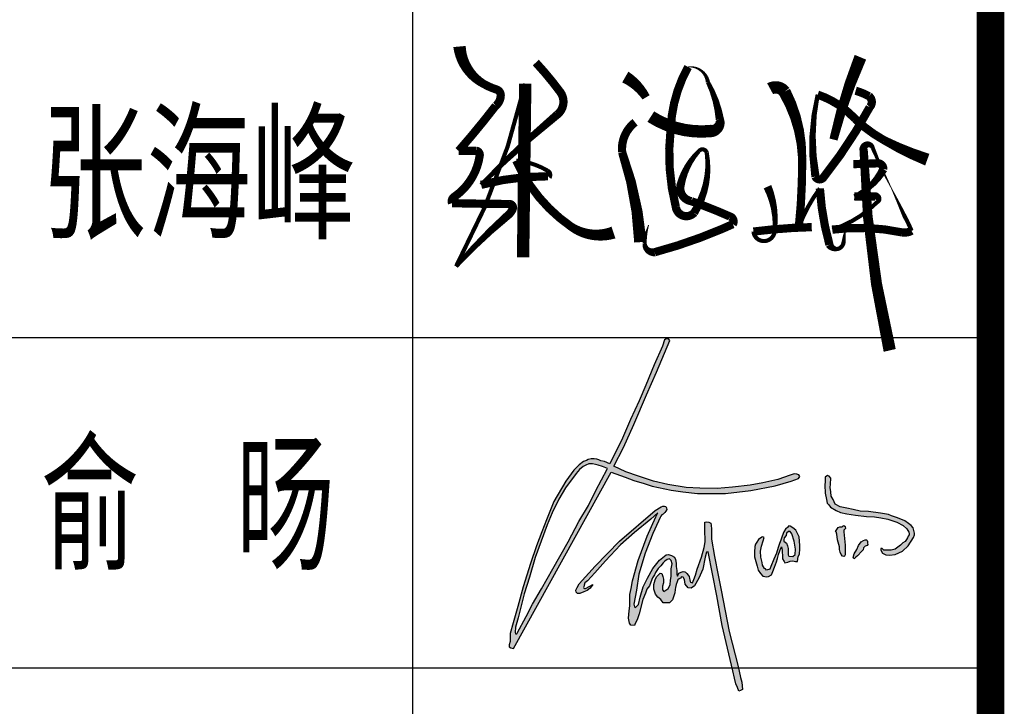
# Model space of a CAD drawing. Extents: x 1779708 to 7299578, y -1121471 to 88434.
# Tile 672 of 1056: x 6087931 to 6089719, y -962920 to -961673. Entities that reach past the tile are written whole.
import ezdxf

# ---------------------------------------------------------------- set-up
doc = ezdxf.new("R2010")
doc.units = 0
doc.header["$LTSCALE"] = 1000
doc.header["$MEASUREMENT"] = 0
for name, color, linetype in [('PUB_TEXT', 7, 'CONTINUOUS'), ('PUB_TITLE', 4, 'CONTINUOUS'), ('WINDOW', 2, 'CONTINUOUS'), ('可见线', 6, 'CONTINUOUS'), ('电子签', 2, 'CONTINUOUS'), ('通-图框－文字', 4, 'CONTINUOUS')]:
    doc.layers.add(name, color=color, linetype=linetype)
doc.styles.add('-宋体', font='simhei.ttf', dxfattribs={"width": 0.7})
doc.styles.add('仿宋', font='txt', dxfattribs={"width": 0.7})

# ---------------------------------------------------------------- blocks, each defined once
blk = doc.blocks.new('A$C2DEF362E')
at = {"layer": 'PUB_TEXT'}
h = blk.add_hatch(color=256, dxfattribs=at)
h.dxf.hatch_style = 1
h.paths.add_polyline_path([(32593, 42092), (34565, 41342), (36866, 40638), (38650, 40028), (42928, 39185), (45558, 38763), (48891, 38435), (55190, 38435), (60871, 39091), (66370, 40126), (69985, 41158), (71629, 41768), (71905, 42256), (71702, 42623), (71188, 42751), (70655, 42843), (69754, 42494), (66925, 41537), (63588, 40800), (60744, 40266), (56780, 39805), (53272, 39547), (49382, 39602), (46318, 39787), (42185, 40415), (38996, 41170), (35600, 42297), (32724, 43291), (30088, 44544), (32222, 48729), (34582, 53924), (37415, 60628), (39633, 65720), (42653, 72804), (42334, 73188), (41802, 73188), (41448, 72952), (40976, 71566), (39116, 67318), (37253, 62794), (35747, 59284), (33767, 55027), (31966, 50868), (29187, 45103), (27944, 45602), (27147, 45779), (26667, 45971), (26228, 46110), (25661, 46202), (24980, 46191), (24286, 46064), (23893, 45844), (23211, 45613), (22241, 44872), (21028, 43690), (19283, 41178), (16550, 36576), (14890, 32519), (13851, 29782), (12635, 26613), (11300, 22693), (9669, 17443), (8424, 12995), (7386, 9284), (6764, 6885), (6734, 5109), (6497, 4398), (6497, 3894), (6912, 3687), (7456, 3530), (29463, 43175)])
h.paths.add_polyline_path([(28653, 44045), (28534, 43853), (25969, 39056), (24328, 35741), (22210, 32136), (19763, 27564), (16353, 21497), (13798, 16947), (11782, 13532), (10347, 10757), (8274, 6976), (8234, 6835), (8097, 6835), (7918, 6851), (7859, 7179), (7967, 8323), (8535, 10443), (9880, 15858), (11045, 19619), (12362, 23988), (13707, 27720), (15024, 31345), (16160, 34092), (17683, 37107), (19177, 39704), (21563, 42890), (22347, 43803), (23149, 44455), (23728, 44810), (24418, 45071), (25220, 45052), (25911, 44922), (26564, 44754), (27478, 44493)], flags=16)
h.paths.add_polyline_path([(41155, 33779), (41545, 34169), (41769, 34464), (41970, 34842), (41899, 35078), (41816, 35349), (41734, 35503), (41450, 35550), (41072, 35585), (40670, 35373), (39337, 34574), (31294, 27701), (25884, 22056), (22244, 18083), (21773, 17235), (21478, 16635), (21549, 16223), (21890, 15906), (22420, 15953), (23316, 16306), (24046, 16612), (24694, 17118), (25365, 17953), (23810, 17129), (23702, 17058), (23458, 17058), (23306, 17149), (23245, 17240), (23306, 17453), (23367, 17819), (23519, 18337), (24129, 18793), (25805, 20590), (28152, 23301), (31571, 26871), (34711, 29612), (38399, 32657), (39953, 34058), (39496, 33145), (37515, 28845), (35564, 23324), (34225, 18779), (33981, 17073), (33646, 15703), (33646, 14272), (33646, 13145), (33524, 11988), (33371, 10343), (33554, 9277), (33859, 8760), (34682, 8729), (34865, 9186), (35292, 10008), (35779, 11348), (36607, 14548), (37186, 16010), (37491, 16863), (38070, 17624), (38345, 18477), (38741, 19451), (39198, 20152), (39442, 20669), (40021, 21553), (40600, 22162), (41179, 22832), (41545, 23197), (42033, 23532), (42581, 23684), (42978, 23349), (43161, 22588), (42978, 21461), (42917, 19817), (42825, 18842), (42734, 17959), (42307, 16984), (41941, 16832), (41301, 16345), (41027, 16741), (41027, 17594), (41210, 18324), (41240, 19147), (41057, 19756), (40844, 20395), (40509, 20456), (40173, 20213), (39686, 19695), (39351, 18964), (39076, 17929), (39046, 16924), (39411, 15766), (39930, 15127), (40600, 14548), (41179, 13817), (42581, 13848), (43222, 14487), (43745, 16102), (43867, 16802), (43897, 17290), (44050, 17960), (44324, 18508), (44476, 18995), (44720, 19239), (45086, 19391), (45269, 19696), (45665, 19574), (45940, 19056), (46092, 17990), (46763, 17198), (47433, 17137), (48226, 17625), (49171, 19330), (50085, 21401), (50634, 24111), (50938, 25238), (51304, 25269), (53258, 15387), (54426, 8697), (56851, -1483), (57235, -3130), (57490, -4432), (57855, -5252), (58190, -6012), (58555, -5921), (58981, -5647), (58889, -4851), (58833, -4046), (58564, -2959), (57990, -472), (55991, 7377), (54184, 16702), (53558, 20078), (52704, 24264), (52039, 28168), (52001, 28963), (52020, 29549), (52039, 30363), (51963, 31252), (51907, 31706), (51395, 31971), (50808, 32047), (50524, 31952), (50524, 31328), (50562, 30401), (50619, 27544), (50345, 26249), (49811, 24092), (48835, 21392), (48419, 20069), (48059, 19067), (47719, 18330), (47303, 18481), (47208, 18651), (47132, 18954), (47094, 19294), (47000, 19710), (46754, 20050), (46489, 20428), (46205, 20693), (45997, 20825), (45657, 20844), (45202, 20711), (44711, 20485), (44370, 19842), (44294, 20012), (44238, 20277), (44238, 20560), (44200, 21127), (44067, 21959), (44048, 22715), (43916, 23566), (43689, 24076), (43008, 24473), (42383, 24662), (41797, 24624), (40302, 23434), (38844, 21536), (37652, 19400), (36687, 17396), (35987, 15109), (35628, 13446), (34909, 12746), (34701, 12916), (34573, 13555), (35117, 16667), (35692, 20232), (37113, 24983), (38807, 29400), (40115, 32210), (40493, 33036), (40659, 33295), (40859, 33626)])
h.paths.add_polyline_path([(63932, 21562), (63530, 22270), (63453, 22921), (63146, 24108), (63031, 25468), (63261, 26598), (63645, 27785), (63875, 28494), (63606, 28666), (63320, 28610), (62566, 28084), (62207, 27498), (61919, 27008), (61800, 26482), (61728, 25215), (61721, 24153), (62285, 22057), (62534, 21138), (63033, 20429), (63589, 19816), (64470, 19702), (64873, 19721), (65544, 20123), (65850, 20870), (66214, 21846), (66636, 23053), (66904, 23780), (67134, 24661), (67364, 25523), (67614, 26117), (67805, 26385), (67959, 25657), (68016, 24049), (67978, 23723), (68342, 23091), (68534, 22842), (69224, 22976), (69722, 23225), (70297, 23283), (70949, 23148), (71351, 23148), (71562, 24259), (71811, 24795), (71888, 25983), (71888, 26710), (71773, 28689), (71351, 29435), (71006, 30125), (70297, 30718), (69760, 31044), (69453, 31140), (69185, 30872), (68706, 30412), (68323, 29799), (67958, 28823), (67613, 27942), (67345, 27157), (67000, 26257), (66655, 24954), (66061, 23671), (65408, 22021), (65121, 21370), (64431, 21140), (64162, 21428)], flags=17)
h.paths.add_polyline_path([(69434, 24282), (69261, 24645), (69281, 25239), (69281, 26043), (69108, 26675), (68936, 27231), (68303, 27709), (68279, 27992), (68399, 28437), (68821, 28935), (68936, 29452), (69319, 29835), (69741, 29873), (70066, 29337), (70661, 27709), (70891, 25852), (70833, 24684), (70296, 24262)], flags=16)
h.paths.add_polyline_path([(80848, 26411), (80840, 25835), (80977, 25176), (81219, 24707), (81462, 24313), (81772, 24215), (81932, 24283), (82113, 24593), (82076, 25025), (82068, 26768), (81947, 28323), (81817, 29788), (81817, 30189), (81939, 30326), (82166, 30560), (82090, 30977), (81787, 31219), (81613, 31128), (81408, 30916), (80908, 30931), (80521, 30788), (79938, 29888), (80046, 29814), (80221, 29291), (80376, 28012)])
h.paths.add_polyline_path([(86255, 26179), (86627, 26566), (87022, 26741), (87196, 26938), (87105, 27203), (87090, 27590), (87045, 27803), (86862, 27954), (86589, 27992), (86247, 27825), (85708, 27514), (85130, 26723), (84720, 25798), (84151, 24804), (83868, 24039), (83943, 23964), (84016, 23734), (84199, 23806), (84478, 24086), (84867, 24426), (85837, 25436), (86149, 25709)])
h.paths.add_polyline_path([(82437, 35114), (80970, 35442), (79870, 36040), (79405, 37069), (78942, 37821), (78845, 38766), (78710, 39749), (78826, 40521), (78901, 41882), (78534, 42306), (78109, 42422), (77587, 42088), (77606, 41124), (77490, 40294), (77606, 38462), (77876, 37055), (78050, 36245), (78417, 35878), (78764, 35300), (80041, 34597), (81064, 34153), (82473, 33806), (84403, 33498), (86896, 33225), (88691, 33167), (90139, 32936), (91702, 32666), (93751, 31987), (95121, 31215), (96009, 30463), (96395, 29731), (96511, 29422), (96472, 29133), (96298, 28786), (96144, 28439), (95932, 28053), (95604, 27590), (95063, 27282), (94542, 26780), (93345, 25912), (92438, 25700), (91338, 25662), (90778, 25681), (90450, 26009), (90122, 26067), (90141, 25700), (90508, 24967), (91261, 24601), (92110, 24524), (93384, 24717), (95005, 25411), (96298, 26664), (97476, 28516), (97669, 29075), (97727, 29499), (97514, 30097), (97418, 30695), (96916, 31235), (96318, 31678), (95488, 32237), (93847, 32912), (92535, 33395), (91840, 33703), (90084, 33954), (87340, 34381), (85506, 34401), (83885, 34786)])
for points in [[(7456, 3530), (29463, 43175), (32593, 42092), (34565, 41342), (36866, 40638), (38650, 40028), (42928, 39185), (45558, 38763), (48891, 38435), (55190, 38435), (60871, 39091), (66370, 40126), (69985, 41158), (71629, 41768), (71905, 42256), (71702, 42623), (71188, 42751), (70655, 42843), (69754, 42494), (66925, 41537), (63588, 40800), (60744, 40266), (56780, 39805), (53272, 39547), (49382, 39602), (46318, 39787), (42185, 40415), (38996, 41170), (35600, 42297), (32724, 43291), (30088, 44544), (32222, 48729), (34582, 53924), (37415, 60628), (39633, 65720), (42653, 72804), (42334, 73188), (41802, 73188), (41448, 72952), (40976, 71566), (39116, 67318), (37253, 62794), (35747, 59284), (33767, 55027), (31966, 50868), (29187, 45103), (27944, 45602), (27147, 45779), (26667, 45971), (26228, 46110), (25661, 46202), (24980, 46191), (24286, 46064), (23893, 45844), (23211, 45613), (22241, 44872), (21028, 43690), (19283, 41178), (16550, 36576), (14890, 32519), (13851, 29782), (12635, 26613), (11300, 22693), (9669, 17443), (8424, 12995), (7386, 9284), (6764, 6885), (6734, 5109), (6497, 4398), (6497, 3894), (6912, 3687), (7456, 3530)], [(8274, 6976), (10347, 10757), (11782, 13532), (13798, 16947), (16353, 21497), (19763, 27564), (22210, 32136), (24328, 35741), (25969, 39056), (28534, 43853), (28653, 44045), (27478, 44493), (26564, 44754), (25911, 44922), (25220, 45052), (24418, 45071), (23728, 44810), (23149, 44455), (22347, 43803), (21563, 42890), (19177, 39704), (17683, 37107), (16160, 34092), (15024, 31345), (13707, 27720), (12362, 23988), (11045, 19619), (9880, 15858), (8535, 10443), (7967, 8323), (7859, 7179), (7918, 6851), (8097, 6835), (8234, 6835), (8274, 6976)], [(77587, 42088), (77606, 41124), (77490, 40294), (77606, 38462), (77876, 37055), (78050, 36245), (78417, 35878), (78764, 35300), (80041, 34597), (81064, 34153), (82473, 33806), (84403, 33498), (86896, 33225), (88691, 33167), (90139, 32936), (91702, 32666), (93751, 31987), (95121, 31215), (96009, 30463), (96395, 29731), (96511, 29422), (96472, 29133), (96298, 28786), (96144, 28439), (95932, 28053), (95604, 27590), (95063, 27282), (94542, 26780), (93345, 25912), (92438, 25700), (91338, 25662), (90778, 25681), (90450, 26009), (90122, 26067), (90141, 25700), (90508, 24967), (91261, 24601), (92110, 24524), (93384, 24717), (95005, 25411), (96298, 26664), (97476, 28516), (97669, 29075), (97727, 29499), (97514, 30097), (97418, 30695), (96916, 31235), (96318, 31678), (95488, 32237), (93847, 32912), (92535, 33395), (91840, 33703), (90084, 33954), (87340, 34381), (85506, 34401), (83885, 34786), (82437, 35114), (80970, 35442), (79870, 36040), (79405, 37069), (78942, 37821), (78845, 38766), (78710, 39749), (78826, 40521), (78901, 41882), (78534, 42306), (78109, 42422), (77587, 42088)], [(23810, 17129), (25365, 17953), (24694, 17118), (24046, 16612), (23316, 16306), (22420, 15953), (21890, 15906), (21549, 16223), (21478, 16635), (21773, 17235), (22244, 18083), (25884, 22056), (31294, 27701), (39337, 34574), (40670, 35373), (41072, 35585), (41450, 35550), (41734, 35503), (41816, 35349), (41899, 35078), (41970, 34842), (41769, 34464), (41545, 34169), (41155, 33779), (40859, 33626), (40659, 33295), (40493, 33036), (40115, 32210), (38807, 29400), (37113, 24983), (35692, 20232), (35117, 16667), (34573, 13555), (34701, 12916), (34909, 12746), (35628, 13446), (35987, 15109), (36687, 17396), (37652, 19400), (38844, 21536), (40302, 23434), (41797, 24624), (42383, 24662), (43008, 24473), (43689, 24076), (43916, 23566), (44048, 22715), (44067, 21959), (44200, 21127), (44238, 20560), (44238, 20277), (44294, 20012), (44370, 19842), (44711, 20485), (45202, 20711), (45657, 20844), (45997, 20825), (46205, 20693), (46489, 20428), (46754, 20050), (47000, 19710), (47094, 19294), (47132, 18954), (47208, 18651), (47303, 18481), (47719, 18330), (48059, 19067), (48419, 20069), (48835, 21392), (49811, 24092), (50345, 26249), (50619, 27544), (50562, 30401), (50524, 31328), (50524, 31952), (50808, 32047), (51395, 31971), (51907, 31706), (51963, 31252), (52039, 30363), (52020, 29549), (52001, 28963), (52039, 28168), (52704, 24264), (53558, 20078), (54184, 16702), (55991, 7377), (57990, -472), (58564, -2959), (58833, -4046), (58889, -4851), (58981, -5647), (58555, -5921), (58190, -6012), (57855, -5252), (57490, -4432), (57235, -3130), (56851, -1483), (54426, 8697), (53258, 15387), (51304, 25269), (50938, 25238), (50634, 24111), (50085, 21401), (49171, 19330), (48226, 17625), (47433, 17137), (46763, 17198), (46092, 17990), (45940, 19056), (45665, 19574), (45269, 19696), (45086, 19391), (44720, 19239), (44476, 18995), (44324, 18508), (44050, 17960), (43897, 17290), (43867, 16802), (43745, 16102), (43222, 14487), (42581, 13848), (41179, 13817), (40600, 14548), (39930, 15127), (39411, 15766), (39046, 16924), (39076, 17929), (39351, 18964), (39686, 19695), (40173, 20213), (40509, 20456), (40844, 20395), (41057, 19756), (41240, 19147), (41210, 18324), (41027, 17594), (41027, 16741), (41301, 16345), (41941, 16832), (42307, 16984), (42734, 17959), (42825, 18842), (42917, 19817), (42978, 21461), (43161, 22588), (42978, 23349), (42581, 23684), (42033, 23532), (41545, 23197), (41179, 22832), (40600, 22162), (40021, 21553), (39442, 20669), (39198, 20152), (38741, 19451), (38345, 18477), (38070, 17624), (37491, 16863), (37186, 16010), (36607, 14548), (35779, 11348), (35292, 10008), (34865, 9186), (34682, 8729), (33859, 8760), (33554, 9277), (33371, 10343), (33524, 11988), (33646, 13145), (33646, 14272), (33646, 15703), (33981, 17073), (34225, 18779), (35564, 23324), (37515, 28845), (39496, 33145), (39953, 34058), (38399, 32657), (34711, 29612), (31571, 26871), (28152, 23301), (25805, 20590), (24129, 18793), (23519, 18337), (23367, 17819), (23306, 17453), (23245, 17240), (23306, 17149), (23458, 17058), (23702, 17058), (23810, 17129)], [(63320, 28610), (62566, 28084), (62207, 27498), (61919, 27008), (61800, 26482), (61728, 25215), (61721, 24153), (62285, 22057), (62534, 21138), (63033, 20429), (63589, 19816), (64470, 19702), (64873, 19721), (65544, 20123), (65850, 20870), (66214, 21846), (66636, 23053), (66904, 23780), (67134, 24661), (67364, 25523), (67614, 26117), (67805, 26385), (67959, 25657), (68016, 24049), (67978, 23723), (68342, 23091), (68534, 22842), (69224, 22976), (69722, 23225), (70297, 23283), (70949, 23148), (71351, 23148), (71562, 24259), (71811, 24795), (71888, 25983), (71888, 26710), (71773, 28689), (71351, 29435), (71006, 30125), (70297, 30718), (69760, 31044), (69453, 31140), (69185, 30872), (68706, 30412), (68323, 29799), (67958, 28823), (67613, 27942), (67345, 27157), (67000, 26257), (66655, 24954), (66061, 23671), (65408, 22021), (65121, 21370), (64431, 21140), (64162, 21428), (63932, 21562), (63530, 22270), (63453, 22921), (63146, 24108), (63031, 25468), (63261, 26598), (63645, 27785), (63875, 28494), (63606, 28666), (63320, 28610)], [(79938, 29888), (80521, 30788), (80908, 30931), (81408, 30916), (81613, 31128), (81787, 31219), (82090, 30977), (82166, 30560), (81939, 30326), (81817, 30189), (81817, 29788), (81947, 28323), (82068, 26768), (82076, 25025), (82113, 24593), (81932, 24283), (81772, 24215), (81462, 24313), (81219, 24707), (80977, 25176), (80840, 25835), (80848, 26411), (80376, 28012), (80221, 29291), (80046, 29814), (79938, 29888)], [(68303, 27709), (68936, 27231), (69108, 26675), (69281, 26043), (69281, 25239), (69261, 24645), (69434, 24282), (70296, 24262), (70833, 24684), (70891, 25852), (70661, 27709), (70066, 29337), (69741, 29873), (69319, 29835), (68936, 29452), (68821, 28935), (68399, 28437), (68279, 27992), (68303, 27709)], [(83868, 24039), (84151, 24804), (84720, 25798), (85130, 26723), (85708, 27514), (86247, 27825), (86589, 27992), (86862, 27954), (87045, 27803), (87090, 27590), (87105, 27203), (87196, 26938), (87022, 26741), (86627, 26566), (86255, 26179), (86149, 25709), (85837, 25436), (84867, 24426), (84478, 24086), (84199, 23806), (84016, 23734), (83943, 23964), (83868, 24039)]]:
    blk.add_lwpolyline(points, dxfattribs=at)
blk = doc.blocks.new('A$C3D8761CE')
at = {"layer": 'PUB_TITLE'}
for p, q in [((76100, 23200), (83100, 23200)), ((76100, 22000), (83100, 22000))]:
    blk.add_line(p, q, dxfattribs=at)
at = {"layer": 'PUB_TITLE', "const_width": 100}
blk.add_lwpolyline([(2500, 1000), (83100, 1000), (83100, 58400), (2500, 58400)], close=True, dxfattribs=at)
at = {"layer": 'PUB_TITLE'}
blk.add_lwpolyline([(81000, 28000), (81000, 19600)], dxfattribs=at)
at = {"layer": '电子签'}
for points in [[(81170.3, 24256.7, 45, 30, 0.246017), (81257.9, 24120.9, 30, 30, 0.052833), (81305, 24100.4, 30, 30, -0.323811), (81320.1, 24080.2, 30, 30, -0.226798), (81301.8, 24041.4, 30, 30, -0.015284), (81167.1, 23877.5, 30, 30, 0), (81230.5, 23878, 30, 30, -0.420426), (81243.7, 23861.1, 30, 30, -0.211322), (81150.7, 23710.4, 30, 30, 0.335582), (81143.1, 23687.7, 30, 30, 0.003822), (81351.9, 23684.5, 30, 30, -0.528852), (81363.6, 23667, 30, 30, -0.119655), (81348.4, 23645.7, 30, 15, 0.033989), (81157.7, 23457.9, 15, 15, 0.067368), (81409.1, 24122, 45, 45, 0), (81401.3, 23490.8, 45, 45, 0)], [(82627.1, 24217.8, 45, 30, 0.039801), (82529.3, 23918.8, 30, 30, 2.052854)], [(81447.6, 24198.4, 30, 30, -0.027777), (81536.3, 24091.5, 30, 30, -0.405077), (81525.3, 24009.2, 30, 15, 0.02541), (81248.7, 23754.3, 30, 30, -0.067135), (81491.9, 23785.4, 30, 15, 0.427654), (81490.1, 23805.8, 15, 15, 0.1106), (81376.3, 23842.5, 30, 30, 0.137464), (81575.7, 23602.5, 30, 45, 0.237029), (81729.8, 23580.9, 45, 45, 0.809118)], [(81865.4, 24002, 45, 45, 0.172227), (82087, 23950, 45, 30, 0.450369), (82116.4, 23991.6, 30, 15, 0.086705), (82072.9, 24127.5, 15, 3, 0.402521), (82000.8, 24182.4, 30, 30, 0.116805), (81937.6, 23957.4, 30, 30, 0.091359), (81956.5, 23672.8, 30, 30, 0.620885), (82022.7, 23652.6, 30, 15, 0.184605), (82068.7, 23871.1, 15, 15, 0.615478), (82040.3, 23877, 15, 30, 0.13884), (81973.5, 23752.8, 30, 30, 0.432173), (82013.1, 23694.7, 30, 30, -0.020207), (82152.8, 23639.4, 30, 30, -0.490589), (82163.4, 23611.4, 30, 30, 0), (82126.1, 23594.8, 30, 30, -0.035881), (81879.6, 23509.5, 30, 15, -0.448045), (81842.9, 23541, 15, 3, -0.065102), (81857.4, 23608.3, 3, 3, -0.780213)], [(81772.7, 24145.9, 45, 30, -0.12645), (81848.2, 24072.1, 30, 30, 0.087592)], [(82299, 24103.3, 45, 45, -0.367749), (82351.3, 24092.4, 45, 30, -0.121697), (82415.4, 23852.1, 30, 30, -0.028386), (82403.3, 23599.7, 15, 15, -0.073844), (82479.7, 23741.2, 30, 30, 0.052443), (82514.5, 23536.9, 30, 15, 0.26556), (82541.6, 23521, 15, 15, 0.350925), (82565.8, 23545.5, 15, 3, -0.017634), (82572.9, 23596.8, 0, 0, 0)], [(82609.8, 24096, 30, 30, -0.054256), (82658.3, 24076.2, 30, 30, -0.443546), (82660.8, 24036.3, 30, 30, -0.046016), (82491.9, 23780.3, 30, 30, -0.563395), (82463.7, 23784, 30, 15, -0.097129), (82471.8, 24081.9, 30, 30, -0.124783), (82607.6, 23993.9, 30, 30, 0.064384), (82712.9, 23916.4, 30, 45, 0.038688), (82870, 23845.7, 0, 0, 0)], [(81808.2, 23981.4, 30, 30, 0.254427), (81761.1, 23873.5, 30, 45, -0.068566), (81827.6, 23546.1, 45, 45, 1.446989)], [(82601.6, 23829.5, 30, 30, 0.00461), (82689, 23832.5, 30, 30, -0.448412), (82710.2, 23810.7, 30, 15, -0.172205), (82604.6, 23712.4, 30, 30, 0.013626), (82681.2, 23712.4, 30, 15, -0.751538), (82687.9, 23691.4, 15, 15, -0.118195), (82524.6, 23591.6, 30, 30, -0.085174), (82777.6, 23581.6, 30, 30, 0.163267), (82813.1, 23587.3, 15, 15, 0.026692), (82787.1, 23641.3, 15, 3, 0.006484), (82739.4, 23742.5, 3, 15, -0.021311), (82671.3, 23889.5, 15, 30, 0.842962), (82638.5, 23884.5, 30, 45, 0.050055), (82733.5, 23152.9, 45, 45, 1.205466)], [(82289.5, 23747.6, 30, 15, -0.132428), (82315.5, 23585.1, 15, 15, -0.568723), (82254.4, 23556.9, 15, 15, -0.227954), (82238.6, 23584.6, 30, 30, -0.024915), (82450.3, 23600.7, 30, 30, 0.27376)]]:
    blk.add_lwpolyline(points, format="xyseb", dxfattribs=at)
at = {"layer": 'WINDOW', "xscale": 0.01615088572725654, "yscale": 0.01615088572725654, "zscale": 0.01615088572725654}
blk.add_blockref('A$C2DEF362E', (81245.7, 22012.8), dxfattribs=at)
at = {"layer": '通-图框－文字'}
for s, style, width, p in [('张海峰', '仿宋', 0.7, (79650, 23600)), ('俞  旸', '-宋体', 0.65, (79650, 22400))]:
    blk.add_text(s, height=400, dxfattribs=dict(at, style=style, width=width)).set_placement(p)

msp = doc.modelspace()

# ---------------------------------------------------------------- block references
at = {"layer": '可见线', "xscale": 0.5, "yscale": 0.5, "zscale": 0.5}
msp.add_blockref('A$C3D8761CE', (6048144.5, -973850.2), dxfattribs=at)

doc.saveas('drawing.dxf')
